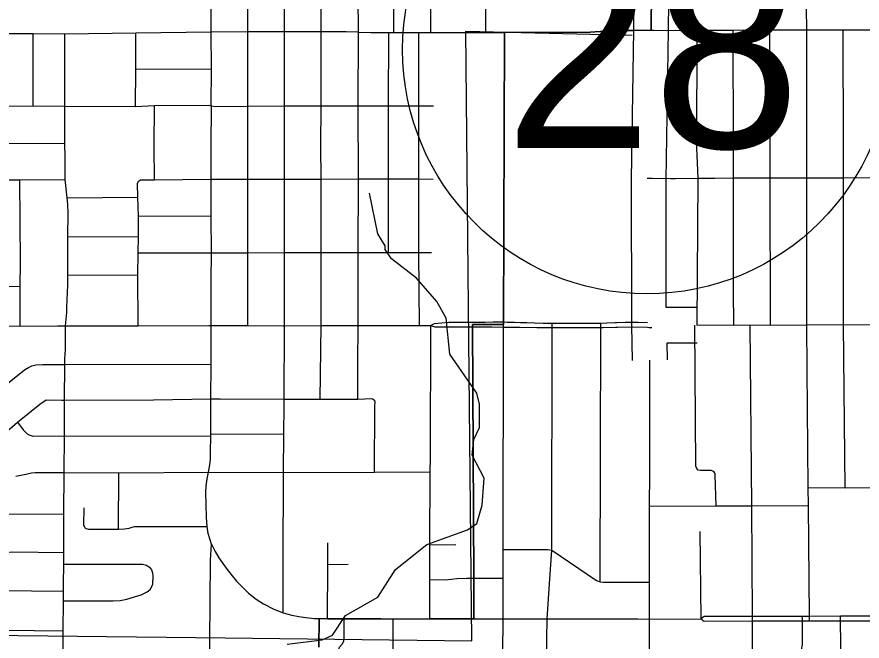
# Model space of a CAD drawing. Extents: x -1403959 to 81668, y -1400582 to 11018.
# Drawn here: x 6696.2 to 6835.6, y 8472.1 to 8575.1 of the extents above; entities that cross this region are included whole.
import ezdxf

# ---------------------------------------------------------------- set-up
doc = ezdxf.new("R2010")
doc.units = 0
for name, color, linetype in [('tdCiRRCL', 7, 'Continuous'), ('tdCiSectNmbr', 7, 'Continuous'), ('tdCiSectTwpRng', 7, 'Continuous'), ('tdCoDivCarto', 7, 'Continuous'), ('tdCoSecRteCL', 7, 'Continuous'), ('tdCoSurfAsphalt', 7, 'Continuous'), ('tdCoSurfBitum', 7, 'Continuous'), ('tdCoTwpNameTxt', 7, 'Continuous')]:
    doc.layers.add(name, color=color, linetype=linetype)

msp = doc.modelspace()

# ---------------------------------------------------------------- linework, layer by layer
at = {"layer": 'tdCiRRCL'}
for points in [[(6800.89, 8577.67), (6800.85, 8574.7), (6800.85, 8572.9), (6797.97, 8572.88), (6796.72, 8572.88), (6795.18, 8572.8), (6793.28, 8572.72), (6790.77, 8572.58), (6776.65, 8572.55), (6776.49, 8524.32), (6775.13, 8524.34), (6771.34, 8524.33), (6771.56, 8482.46), (6771.56, 8475.73), (6769.3, 8475.73), (6765.71, 8475.73), (6764.29, 8475.73), (6758.27, 8475.71), (6756.24, 8475.73), (6750.18, 8475.75), (6747.43, 8475.75), (6746.03, 8475.78), (6746, 8471.08)], [(6746, 8471.08), (6746.03, 8475.78), (6747.43, 8475.75), (6750.18, 8475.75), (6756.24, 8475.73), (6758.27, 8475.71), (6764.29, 8475.73), (6765.71, 8475.73), (6769.3, 8475.73), (6771.56, 8475.73), (6771.56, 8482.46), (6771.34, 8524.33), (6775.13, 8524.34), (6776.49, 8524.32), (6776.65, 8572.55), (6790.77, 8572.58), (6793.28, 8572.72), (6795.18, 8572.8), (6796.72, 8572.88), (6797.97, 8572.88), (6800.85, 8572.9), (6800.85, 8574.7), (6800.89, 8577.67)]]:
    msp.add_lwpolyline(points, dxfattribs=at)
at = {"layer": 'tdCiSectNmbr'}
for points in [[(6728.25, 8572.64), (6728.25, 8590.38), (6728.3, 8596.59), (6728.3, 8596.95), (6728.23, 8620.79)], [(6776.72, 8572.55), (6790.77, 8572.58), (6793.28, 8572.72), (6795.18, 8572.8), (6796.72, 8572.88), (6797.97, 8572.88), (6800.4, 8572.89)], [(6800.4, 8572.89), (6800.85, 8572.9)], [(6800.85, 8572.9), (6801.26, 8572.9), (6805.61, 8572.88)], [(6805.61, 8572.88), (6808.44, 8572.93), (6814.39, 8572.93), (6820.41, 8572.94), (6826.52, 8572.97), (6832.54, 8572.96), (6838.56, 8572.96), (6844.64, 8572.96), (6844.65, 8572.96), (6850.62, 8572.98), (6852.32, 8572.98), (6853.96, 8572.89), (6855.61, 8572.85), (6863.75, 8572.9), (6874.82, 8572.97), (6880.84, 8573.04), (6886.36, 8573.09), (6891.86, 8573.23), (6899.19, 8573.23)], [(6655.29, 8572.44), (6676.98, 8572.39), (6682.77, 8572.35), (6688.12, 8572.36), (6693.49, 8572.36), (6698.84, 8572.36), (6704.1, 8572.32), (6715.79, 8572.49), (6728.25, 8572.64), (6734.3, 8572.68), (6740.35, 8572.68), (6746.37, 8572.7), (6750.5, 8572.69), (6752.36, 8572.61), (6752.53, 8572.6), (6754.6, 8572.54), (6756.26, 8572.51), (6757.55, 8572.52), (6758.36, 8572.51), (6758.6, 8572.51), (6762.51, 8572.53), (6764.45, 8572.53), (6766.09, 8572.54)], [(6728.26, 8536.18), (6728.23, 8542.19), (6728.25, 8548.32), (6728.23, 8553.76), (6728.26, 8560.31), (6728.26, 8560.44), (6728.25, 8560.54), (6728.29, 8566.47), (6728.25, 8572.64)], [(6766.09, 8572.54), (6769.85, 8572.5)], [(6769.85, 8572.5), (6773.58, 8572.53), (6776.72, 8572.55)], [(6800.17, 8548.48), (6800.46, 8548.47)], [(6800.46, 8548.47), (6800.99, 8548.47), (6804.11, 8548.43), (6804.86, 8548.44)], [(6804.86, 8548.44), (6808.6, 8548.47), (6811.37, 8548.49), (6814.43, 8548.51), (6819.71, 8548.54), (6820.47, 8548.54), (6824.84, 8548.53), (6826.54, 8548.54), (6831.82, 8548.56), (6832.57, 8548.56), (6837.02, 8548.57), (6838.61, 8548.58), (6844.23, 8548.61), (6844.67, 8548.61), (6850.67, 8548.57)], [(6728.25, 8531.54), (6728.26, 8536.18)], [(6728.22, 8524.16), (6728.25, 8531.54)], [(6671.75, 8524.01), (6681.73, 8524.15), (6683.02, 8524.15), (6687.02, 8524.15), (6692.06, 8524.1), (6696.68, 8524.05), (6702.89, 8524.11), (6704.21, 8524.11), (6716.16, 8524.11), (6727.85, 8524.16)], [(6727.85, 8524.16), (6728.22, 8524.16), (6730.84, 8524.15)], [(6728.22, 8519.71), (6728.22, 8524.16)], [(6730.84, 8524.15), (6731.19, 8524.15), (6733.97, 8524.15)], [(6733.97, 8524.15), (6734.29, 8524.15), (6740.08, 8524.12)], [(6740.08, 8524.12), (6740.34, 8524.12), (6746.36, 8524.14), (6752.46, 8524.15), (6756.31, 8524.16), (6758.93, 8524.15)], [(6758.93, 8524.15), (6759.03, 8524.15), (6762.58, 8524.15), (6764.43, 8524.15)], [(6764.43, 8524.15), (6764.49, 8524.15), (6765.15, 8523.92), (6766.71, 8523.93), (6767.19, 8523.93)], [(6771.34, 8524.66), (6768.77, 8524.66), (6767.43, 8524.64), (6766.31, 8524.55), (6765.03, 8524.45), (6764.49, 8524.15)], [(6773.47, 8524.68), (6771.98, 8524.66), (6771.74, 8524.66), (6771.34, 8524.66)], [(6776.49, 8524.69), (6774.74, 8524.7), (6773.47, 8524.68)], [(6776.5, 8524.69), (6776.49, 8524.69)], [(6778.3, 8524.65), (6777.07, 8524.68), (6776.5, 8524.69)], [(6784.51, 8524.49), (6783, 8524.49), (6781.61, 8524.53), (6780.34, 8524.6), (6779.29, 8524.63), (6778.3, 8524.65)], [(6787.41, 8524.49), (6786.82, 8524.49), (6784.86, 8524.49), (6784.51, 8524.49)], [(6792.54, 8524.52), (6791.54, 8524.49), (6789.93, 8524.49), (6787.41, 8524.49)], [(6795.15, 8524.61), (6794.91, 8524.6), (6793.51, 8524.55), (6792.54, 8524.52)], [(6800.23, 8524.61), (6798.72, 8524.66), (6796.52, 8524.68), (6795.15, 8524.61)], [(6800.23, 8524.61), (6800.23, 8524.61)], [(6767.19, 8523.93), (6770.04, 8523.94), (6771.34, 8523.94)], [(6771.34, 8523.94), (6771.99, 8523.93), (6772.73, 8523.93)], [(6772.73, 8523.93), (6773.51, 8523.92)], [(6773.51, 8523.92), (6774.57, 8523.92), (6776.49, 8523.91)], [(6776.49, 8523.91), (6778.3, 8523.91)], [(6778.3, 8523.91), (6779.14, 8523.9), (6781.97, 8523.86), (6783.53, 8523.82), (6784.52, 8523.82)], [(6784.52, 8523.82), (6785.83, 8523.82), (6788.13, 8523.82)], [(6788.13, 8523.82), (6789.03, 8523.82), (6792.53, 8523.81)], [(6792.53, 8523.81), (6792.94, 8523.81), (6795.03, 8523.87)], [(6795.03, 8523.87), (6795.28, 8523.88), (6797.79, 8523.92), (6800.22, 8523.87), (6800.52, 8523.86)], [(6800.52, 8523.86), (6800.94, 8523.85)], [(6728.29, 8488.09), (6728.29, 8488.09), (6727.75, 8489.83), (6727.54, 8490.97), (6727.44, 8492.5), (6727.32, 8496.67), (6727.38, 8497.72), (6727.57, 8498.88), (6727.78, 8499.96), (6728, 8501.17), (6728.1, 8502.1), (6728.14, 8503.27), (6728.16, 8505.91), (6728.16, 8506.27), (6728.16, 8511.86), (6728.16, 8512.01), (6728.16, 8512.04), (6728.25, 8517.78), (6728.22, 8519.71)], [(6727.81, 8455.59), (6727.81, 8455.59), (6727.85, 8460.85), (6727.98, 8471.93), (6728.13, 8485.46), (6728.29, 8488.09)]]:
    msp.add_lwpolyline(points, dxfattribs=at)
at = {"layer": 'tdCiSectTwpRng'}
for points in [[(6746.37, 8572.7), (6746.37, 8580), (6746.45, 8581.99), (6746.54, 8583.3), (6746.54, 8584.55), (6746.73, 8597.02), (6746.67, 8604.39), (6746.71, 8620.8), (6746.72, 8622.13), (6746.69, 8622.93), (6746.57, 8623.54), (6746.36, 8624.09), (6746.16, 8624.59), (6746, 8625.18), (6745.94, 8625.92), (6746.01, 8638.72), (6746.06, 8639.63), (6746.24, 8640.22), (6746.44, 8640.65), (6746.7, 8641.06), (6746.93, 8641.36), (6747.18, 8641.57)], [(6773.58, 8572.53), (6773.69, 8589.02), (6773.7, 8597.14), (6773.89, 8615.4), (6773.91, 8620.99), (6773.91, 8624.85), (6773.99, 8626.33), (6773.67, 8627.83), (6773.36, 8628.76), (6772.86, 8629.71), (6772.16, 8630.55), (6771.01, 8631.4)], [(6752.47, 8536.2), (6752.54, 8548.35), (6752.51, 8560.4), (6752.53, 8572.6), (6752.45, 8584.59), (6752.55, 8597.07)], [(6758.36, 8572.51), (6758.47, 8589.03), (6758.47, 8593.81), (6758.24, 8594.98), (6757.96, 8595.93), (6757.79, 8597.14)], [(6764.45, 8572.53), (6764.55, 8589.07), (6764.56, 8597.11)], [(6740.28, 8512), (6740.28, 8512.01), (6740.34, 8524.12), (6740.32, 8536.23), (6740.34, 8548.33), (6740.3, 8553.82), (6740.32, 8560.42), (6740.35, 8572.68), (6740.36, 8581.44), (6740.4, 8582.68), (6740.61, 8583.59), (6740.66, 8584.5), (6740.71, 8590.52), (6740.73, 8592.23)], [(6734.29, 8524.15), (6734.27, 8536.18), (6734.29, 8548.31), (6734.28, 8553.74), (6734.25, 8560.39), (6734.3, 8572.68), (6734.31, 8590.12), (6734.45, 8590.42), (6734.52, 8590.44)], [(6826.61, 8516.9), (6826.54, 8524.26), (6826.54, 8548.54), (6826.54, 8548.55), (6826.52, 8553.55), (6826.52, 8572.97), (6826.5, 8576.46), (6826.5, 8578.57), (6826.5, 8584.14), (6826.5, 8585.84), (6826.46, 8589.18), (6826.48, 8589.33), (6826.54, 8589.46), (6826.58, 8589.5)], [(6808.43, 8524.21), (6808.6, 8548.42), (6808.6, 8548.47), (6808.4, 8553.5), (6808.44, 8572.93)], [(6814.43, 8548.53), (6814.43, 8553.5), (6814.39, 8572.93)], [(6820.52, 8524.25), (6820.47, 8548.54), (6820.49, 8553.56), (6820.41, 8572.94)], [(6832.6, 8524.28), (6832.57, 8548.56), (6832.57, 8548.58), (6832.57, 8553.64), (6832.54, 8572.96)], [(6698.84, 8560.43), (6698.84, 8572.36)], [(6704.1, 8560.36), (6704.1, 8572.32)], [(6715.72, 8560.3), (6715.77, 8566.5), (6715.79, 8572.49)], [(6746.37, 8560.4), (6746.37, 8572.7)], [(6757.51, 8536.23), (6757.5, 8548.35), (6757.48, 8560.43), (6757.55, 8572.52)], [(6762.51, 8548.39), (6762.52, 8553.55), (6762.51, 8560.44), (6762.51, 8572.53)], [(6715.77, 8566.5), (6728.29, 8566.47)], [(6693.51, 8560.39), (6698.84, 8560.43), (6704.1, 8560.36)], [(6704.43, 8527.18), (6704.56, 8530.82), (6704.55, 8532.48), (6704.55, 8538.88), (6704.6, 8542.65), (6704.59, 8544.21), (6704.47, 8545.24), (6704.11, 8548.25), (6704.12, 8551.96), (6704.05, 8554.23), (6704.1, 8560.36)], [(6704.1, 8560.36), (6704.1, 8560.36), (6715.72, 8560.3), (6718.85, 8560.46)], [(6716.16, 8524.11), (6716.12, 8532.5), (6716.18, 8536.16), (6716.22, 8538.81), (6716.22, 8542.28), (6716.11, 8545.32), (6716.09, 8547.62), (6716.23, 8547.97), (6716.56, 8548.19), (6716.81, 8548.22), (6718.85, 8548.22), (6718.81, 8553.71), (6718.85, 8560.46)], [(6718.85, 8560.46), (6718.85, 8560.46), (6727.73, 8560.53), (6728.24, 8560.44)], [(6728.24, 8560.44), (6728.26, 8560.44), (6728.28, 8560.43)], [(6728.28, 8560.43), (6728.87, 8560.32), (6734.25, 8560.39), (6740.32, 8560.42), (6746.37, 8560.4), (6752.51, 8560.4), (6757.48, 8560.43), (6762.51, 8560.44), (6764.9, 8560.44)], [(6746.39, 8548.34), (6746.39, 8548.34), (6746.33, 8553.76), (6746.37, 8560.4)], [(6683.43, 8554.31), (6688.11, 8554.28), (6704.05, 8554.23)], [(6637.33, 8548.35), (6639.33, 8548.4), (6640.81, 8548.58), (6643.2, 8548.69), (6648.06, 8548.63), (6649.23, 8548.55), (6650.82, 8548.4), (6653.17, 8548.27), (6655.36, 8548.28), (6661.59, 8548.29), (6668.9, 8548.26), (6677.38, 8548.24), (6683.44, 8548.21), (6690.29, 8548.22), (6696.66, 8548.22), (6704.11, 8548.25)], [(6696.74, 8534.56), (6696.66, 8548.22)], [(6718.85, 8548.22), (6728.25, 8548.32), (6734.29, 8548.31), (6740.34, 8548.33), (6746.39, 8548.34), (6752.54, 8548.35), (6757.5, 8548.35)], [(6746.22, 8511.98), (6746.36, 8524.14), (6746.36, 8536.19), (6746.39, 8548.34)], [(6757.5, 8548.35), (6762.51, 8548.39), (6764.84, 8548.34)], [(6762.5, 8536.22), (6762.51, 8548.39)], [(6814.43, 8529.98), (6814.43, 8548.51), (6814.43, 8548.53)], [(6704.47, 8545.24), (6716.11, 8545.32)], [(6716.22, 8542.28), (6728.23, 8542.19)], [(6704.55, 8538.88), (6716.22, 8538.81)], [(6716.18, 8536.16), (6728.26, 8536.18), (6734.27, 8536.18), (6740.32, 8536.23), (6746.36, 8536.19), (6752.47, 8536.2), (6757.51, 8536.23), (6762.5, 8536.22), (6764.59, 8536.24)], [(6752.46, 8528.18), (6752.47, 8536.2), (6752.47, 8536.2)], [(6762.58, 8524.15), (6762.5, 8536.22)], [(6696.68, 8524.05), (6696.7, 8530.64), (6696.74, 8534.56)], [(6704.55, 8532.48), (6716.12, 8532.5)], [(6683.41, 8530.63), (6690.29, 8530.6), (6696.7, 8530.64)], [(6814.48, 8524.24), (6814.43, 8529.98)], [(6752.46, 8524.15), (6752.46, 8528.18)], [(6704.21, 8524.07), (6704.21, 8524.11), (6704.39, 8526.31), (6704.43, 8527.18)], [(6704.07, 8517.71), (6704.08, 8518.67), (6704.19, 8520.2), (6704.21, 8524.07)], [(6752.44, 8517.92), (6752.46, 8524.15)], [(6764.4, 8502.38), (6764.49, 8524.15)], [(6776.43, 8475.74), (6776.43, 8482.44), (6776.41, 8487.22), (6776.49, 8523.91), (6776.49, 8524.32), (6776.49, 8524.69)], [(6783.52, 8451.54), (6783.53, 8462.7), (6783.59, 8468.98), (6783.66, 8475.73), (6784.05, 8481.55), (6784.43, 8487.07), (6784.52, 8523.82), (6784.52, 8524.2)], [(6784.52, 8524.2), (6784.51, 8524.49)], [(6792.4, 8481.85), (6792.53, 8523.81), (6792.53, 8524.19), (6792.54, 8524.52)], [(6811.55, 8494.4), (6811.42, 8499.45), (6811.38, 8499.74), (6811.24, 8499.97), (6811.04, 8500.14), (6810.74, 8500.24), (6808.99, 8500.24), (6808.61, 8500.31), (6808.37, 8500.55), (6808.22, 8500.97), (6808.06, 8524.2)], [(6817.45, 8494.4), (6817.15, 8524.24)], [(6832.83, 8497.39), (6832.6, 8524.28)], [(6688.5, 8509.46), (6689.18, 8510.16), (6689.82, 8510.73), (6690.61, 8511.38), (6697.44, 8516.86), (6698.06, 8517.25), (6698.65, 8517.5), (6699.3, 8517.67), (6700.39, 8517.74), (6701.58, 8517.72), (6704.07, 8517.71)], [(6703.65, 8450.58), (6703.72, 8461.09), (6703.77, 8467.33), (6703.8, 8473.78), (6703.83, 8478.72), (6703.85, 8480.33), (6703.85, 8481.46), (6703.89, 8484.77), (6703.9, 8486.72), (6703.93, 8493.03), (6703.98, 8499.92), (6704.01, 8505.98), (6704.04, 8511.82), (6704.04, 8511.83), (6704.07, 8517.71)], [(6704.07, 8517.71), (6728.25, 8517.78)], [(6752.42, 8512.02), (6752.44, 8517.92)], [(6826.94, 8475.41), (6826.95, 8475.76), (6826.95, 8476.16), (6826.79, 8494.44), (6826.76, 8497.43), (6826.61, 8516.9)], [(6686.94, 8504.63), (6690.48, 8504.74), (6691.74, 8504.93), (6692.67, 8505.15), (6693.81, 8506.08), (6696.27, 8508.21), (6699.92, 8511.19), (6701.02, 8511.87), (6703.57, 8511.82), (6704.04, 8511.82)], [(6704.04, 8511.82), (6718.69, 8511.92), (6728.16, 8512.04), (6729.71, 8512.06), (6740.28, 8512.01), (6746.22, 8511.98), (6752.42, 8512.02)], [(6740.18, 8499.88), (6740.21, 8506.23), (6740.27, 8510.98), (6740.28, 8512)], [(6752.42, 8512.02), (6754.73, 8512.1), (6754.95, 8512.01), (6755.22, 8511.78)], [(6755.19, 8499.98), (6755.25, 8510.84), (6755.27, 8511.49), (6755.22, 8511.78)], [(6696.27, 8508.21), (6697.22, 8506.97), (6697.57, 8506.57), (6697.87, 8506.31), (6698.28, 8506.07), (6698.92, 8505.92), (6704.01, 8505.98), (6728.16, 8505.91)], [(6728.16, 8506.27), (6740.21, 8506.23)], [(6764.32, 8487.97), (6764.39, 8500.01), (6764.4, 8502.38)], [(6696, 8499.27), (6697.93, 8499.69), (6698.58, 8499.84), (6699.16, 8499.9), (6700.21, 8499.93), (6703.98, 8499.92)], [(6703.98, 8499.92), (6713, 8499.86), (6727.78, 8499.96), (6740.18, 8499.88), (6755.19, 8499.98), (6764.39, 8500.01)], [(6712.95, 8490.56), (6713, 8499.86)], [(6740.1, 8476.75), (6740.1, 8481.44), (6740.11, 8485.11), (6740.18, 8499.88)], [(6826.76, 8497.43), (6832.83, 8497.39), (6838.84, 8497.44), (6850.93, 8497.46)], [(6707.43, 8490.77), (6707.35, 8490.83), (6707.21, 8491.19), (6707.24, 8494.06)], [(6800.6, 8494.37), (6811.55, 8494.4), (6817.45, 8494.4)], [(6817.45, 8494.4), (6826.79, 8494.44)], [(6817.49, 8435.83), (6817.54, 8457.01), (6817.52, 8463.1), (6817.58, 8475.41), (6817.58, 8475.76), (6817.58, 8476.13), (6817.45, 8494.4)], [(6675.96, 8492.62), (6677.48, 8491.76), (6678.17, 8491.48), (6678.72, 8491.34), (6679.4, 8491.32), (6680.25, 8491.41), (6681.18, 8491.64), (6682.25, 8491.88), (6683.18, 8492.06), (6684.39, 8492.27), (6686.12, 8492.6), (6686.88, 8492.73), (6688.1, 8492.99), (6689.64, 8493.1), (6703.93, 8493.03)], [(6707.43, 8490.77), (6707.61, 8490.64)], [(6707.61, 8490.64), (6707.96, 8490.55), (6708.4, 8490.55), (6712.95, 8490.56), (6713.94, 8490.59), (6714.68, 8490.73), (6715.2, 8490.88), (6715.59, 8490.97), (6716.13, 8491.01), (6727.54, 8490.97)], [(6809.08, 8475.73), (6808.9, 8490.17)], [(6728.29, 8488.09), (6728.89, 8486.85), (6729.5, 8485.82), (6730.7, 8484.14), (6731.67, 8482.83), (6732.41, 8481.96), (6733.13, 8481.23), (6734.38, 8479.96), (6735.67, 8478.98), (6736.88, 8478.21), (6738.59, 8477.33), (6740.1, 8476.75), (6741.51, 8476.35), (6742.69, 8476.13), (6743.83, 8475.95), (6745.2, 8475.8), (6746.04, 8475.78)], [(6747.43, 8475.75), (6747.47, 8484.73), (6747.45, 8488.29)], [(6764.32, 8487.97), (6768.62, 8488)], [(6764.32, 8487.51), (6764.32, 8487.97)], [(6675.4, 8477.77), (6676.53, 8478.03), (6677.38, 8478.2), (6678.03, 8478.46), (6678.95, 8478.91), (6681.12, 8480.14), (6683.13, 8481.22), (6688.32, 8484.19), (6689.5, 8484.89), (6690.61, 8485.49), (6691.49, 8485.89), (6692.42, 8486.23), (6693.4, 8486.49), (6694.41, 8486.68), (6695.43, 8486.79), (6703.9, 8486.72)], [(6764.29, 8475.73), (6764.32, 8482.26), (6764.32, 8487.51)], [(6776.41, 8487.22), (6783.77, 8487.2), (6784.43, 8487.07), (6791.83, 8482.06), (6792.4, 8481.85), (6792.94, 8481.83), (6800.58, 8481.8)], [(6688.32, 8484.19), (6689.59, 8481.72), (6689.81, 8481.42), (6690.26, 8480.97), (6690.7, 8480.73), (6691.28, 8480.53), (6692.1, 8480.41), (6693.22, 8480.45), (6703.85, 8480.33)], [(6703.89, 8484.77), (6716.87, 8484.77), (6717.57, 8484.63), (6718.03, 8484.28), (6718.38, 8483.84), (6718.56, 8483.32), (6718.61, 8482.78), (6718.6, 8482.27)], [(6747.47, 8484.73), (6750.85, 8484.77)], [(6718.6, 8482.27), (6718.59, 8482.11)], [(6764.32, 8482.26), (6766.9, 8482.21), (6768.75, 8482.41), (6770.37, 8482.46), (6771.56, 8482.46)], [(6771.56, 8482.46), (6776.43, 8482.44)], [(6703.83, 8478.72), (6712.04, 8478.74), (6713.19, 8478.78), (6714.33, 8479), (6716.68, 8479.72), (6717.66, 8480.18), (6718.18, 8480.59), (6718.58, 8481.42), (6718.59, 8482.11)], [(6681.12, 8480.14), (6682.43, 8477.82), (6682.84, 8477.24), (6683.34, 8476.64), (6684.03, 8476.01), (6684.9, 8475.37), (6685.92, 8474.74), (6686.93, 8474.34), (6687.83, 8474.06), (6687.96, 8474.03), (6688.1, 8474), (6688.57, 8473.96), (6689.42, 8473.91), (6703.8, 8473.78)], [(6746.04, 8475.78), (6747.43, 8475.75)], [(6747.43, 8475.75), (6750.18, 8475.75), (6756.24, 8475.73), (6758.27, 8475.71)], [(6749.02, 8451.14), (6749.06, 8459.26), (6749.19, 8464.92), (6749.18, 8467.94), (6749.18, 8469.41), (6749.19, 8470.42), (6749.38, 8471.06), (6749.83, 8471.58), (6750.13, 8472.08), (6750.18, 8472.69), (6750.18, 8475.75)], [(6758.12, 8427.29), (6758.12, 8439.01), (6758.14, 8445.68), (6758.18, 8450.84), (6758.18, 8456), (6758.27, 8475.71)], [(6758.27, 8475.71), (6764.29, 8475.73), (6765.71, 8475.73)], [(6765.71, 8475.73), (6769.3, 8475.73)], [(6769.3, 8475.73), (6771.56, 8475.73)], [(6771.56, 8475.73), (6776.43, 8475.74), (6783.66, 8475.73), (6791.42, 8475.73), (6791.42, 8475.73)], [(6776.36, 8462.76), (6776.34, 8469.99), (6776.43, 8475.74)], [(6791.42, 8475.73), (6798.63, 8475.73)], [(6798.63, 8475.73), (6800.57, 8475.71)], [(6800.57, 8475.71), (6809.08, 8475.73)], [(6838.99, 8476.18), (6835.29, 8476.18), (6832.09, 8476.18), (6826.95, 8476.16), (6825.78, 8476.16), (6823.1, 8476.16), (6817.58, 8476.13), (6812.7, 8476.11), (6809.6, 8476.11), (6809.08, 8475.73)], [(6809.08, 8475.73), (6809.28, 8475.59)], [(6809.28, 8475.59), (6809.57, 8475.37), (6817.58, 8475.41), (6820, 8475.42), (6825.79, 8475.42), (6826.94, 8475.41), (6830.45, 8475.41), (6832.1, 8475.41), (6838.99, 8475.43)], [(6825.5, 8442.67), (6825.41, 8452.94), (6825.4, 8453.44), (6825.26, 8453.77), (6824.96, 8454.16), (6824.56, 8454.63), (6824.38, 8455.25), (6824.35, 8457.01), (6824.39, 8462.73), (6824.36, 8466.14), (6824.4, 8467.31), (6824.45, 8467.92), (6824.57, 8468.39), (6825.65, 8470.61), (6825.83, 8471.54), (6825.79, 8475.42), (6825.79, 8475.76), (6825.78, 8476.16)], [(6832.09, 8475.76), (6832.09, 8476.18)], [(6832.24, 8463.88), (6832.1, 8475.41), (6832.09, 8475.76)]]:
    msp.add_lwpolyline(points, dxfattribs=at)
at = {"layer": 'tdCoDivCarto'}
for points in [[(6798.46, 8670.79), (6798.47, 8662.71), (6798.29, 8657.09), (6798.23, 8642.32), (6798.25, 8614.6), (6798.54, 8603.08), (6798.45, 8589.41), (6797.96, 8577.77), (6797.92, 8572.93), (6797.52, 8548.32), (6797.6, 8524.16), (6797.72, 8518.4)], [(6808.38, 8527.11), (6808.02, 8527.11), (6803.34, 8527.12), (6803.32, 8548.23), (6803.72, 8572.87), (6803.76, 8577.58), (6804.25, 8589.25), (6804.35, 8603.14), (6804.05, 8614.71), (6804.03, 8642.25), (6804.09, 8656.93), (6804.28, 8662.6), (6804.27, 8670.43)], [(6803.52, 8518.52), (6803.46, 8521.31), (6808.42, 8521.31)]]:
    msp.add_lwpolyline(points, dxfattribs=at)
at = {"layer": 'tdCoSecRteCL'}
for points in [[(6808.4, 8524.21), (6862.85, 8524.36), (6893.43, 8524.44)], [(6800.32, 8429.98), (6800.54, 8475.71), (6800.62, 8518.46)]]:
    msp.add_lwpolyline(points, dxfattribs=at)
at = {"layer": 'tdCoSurfAsphalt'}
msp.add_circle((6800.14, 8569.71), 40.33, dxfattribs=at)
at = {"layer": 'tdCoSurfBitum'}
msp.add_lwpolyline([(6740.76, 8471.56), (6746.56, 8472.31), (6748.24, 8473.07), (6750.39, 8476.28), (6755.74, 8479.32), (6758.65, 8483.89), (6763.82, 8488), (6770.52, 8490.42), (6772.04, 8491.48), (6772.95, 8494.53), (6773.26, 8498.96), (6771.28, 8502.78), (6771.59, 8505.37), (6772.5, 8507.35), (6772.51, 8511.17), (6772.05, 8513), (6767.62, 8519.42), (6767.01, 8525.38), (6765.49, 8528.13), (6762.13, 8531.95), (6758, 8535.16), (6756.93, 8536.69), (6756.93, 8537.3), (6755.72, 8539.29), (6754.36, 8546.01)], dxfattribs=at)
at = {"layer": 'tdCoTwpNameTxt'}
msp.add_lwpolyline([(6219.4, 8477.86), (6320.74, 8477.14), (6603.6, 8474.05), (6730.56, 8472.6), (6730.56, 8472.6), (6771.22, 8472.14), (6770.7, 8527.23), (6770.27, 8572.73), (6797.68, 8572.07)], dxfattribs=at)

# ---------------------------------------------------------------- texts
at = {"layer": 'tdCoSurfAsphalt'}
msp.add_text('28', height=32.887, dxfattribs=at).set_placement((6776.59, 8553.48))

doc.saveas('drawing.dxf')
